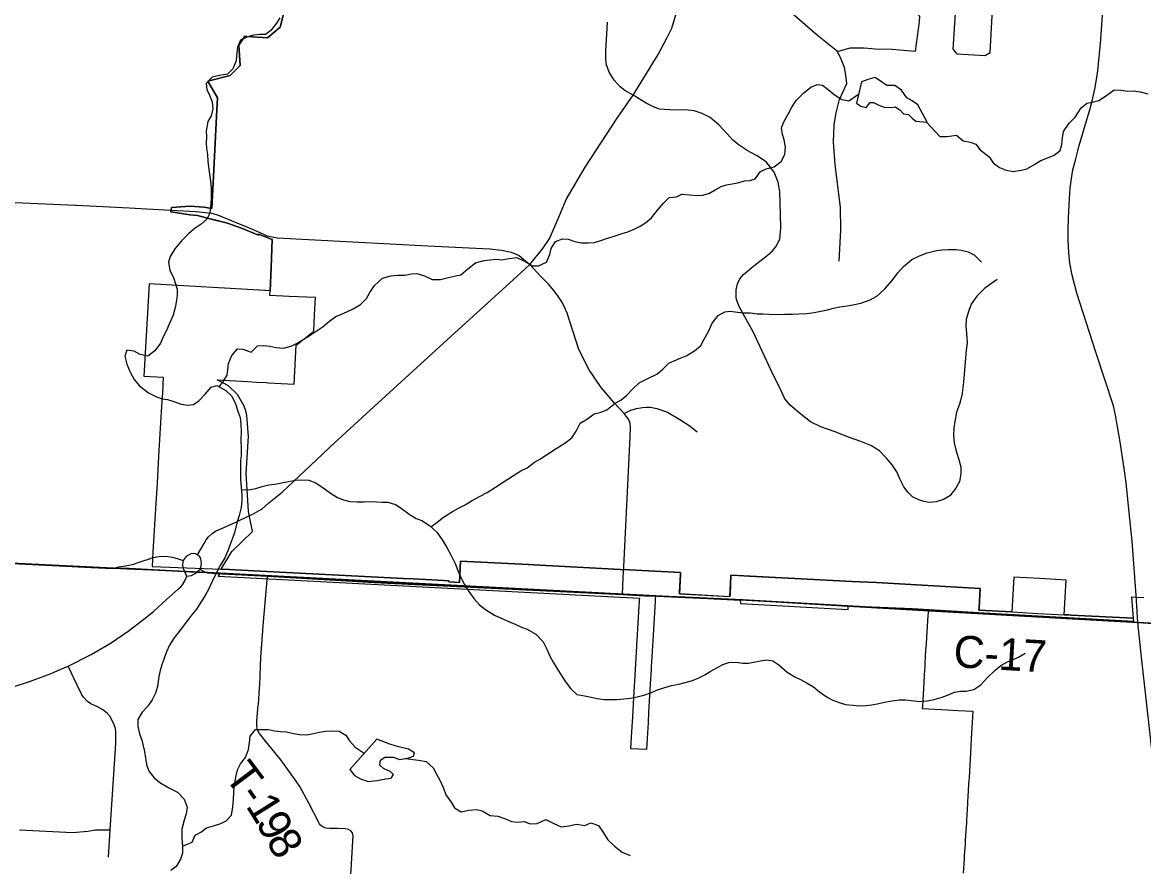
# Model space of a CAD drawing. Extents: x 114843 to 284848, y 317643 to 566895.
# Drawn here: x 248717 to 259211, y 417898 to 425802 of the extents above; entities that cross this region are included whole.
import ezdxf

# ---------------------------------------------------------------- set-up
doc = ezdxf.new("R2010")
doc.units = 0
for name, color, linetype in [('GM_X_City_Street', 7, 'Continuous'), ('GM_X_Corporation', 7, 'Continuous'), ('GM_X_County_Road', 7, 'Continuous'), ('GM_X_County_Road_Text', 7, 'Continuous'), ('GM_X_Minor_Lake', 7, 'Continuous'), ('GM_X_Minor_River', 7, 'Continuous'), ('GM_X_Township', 7, 'Continuous'), ('GM_X_Township_Road', 7, 'Continuous'), ('GM_X_Township_Road_Text', 7, 'Continuous'), ('GM_X_US_Route', 7, 'Continuous')]:
    doc.layers.add(name, color=color, linetype=linetype)

msp = doc.modelspace()

# ---------------------------------------------------------------- linework, layer by layer
at = {"layer": 'GM_X_City_Street'}
for p, q in [((257430, 425549), (257479, 426347)), ((257776, 425521), (257816, 426247)), ((254333, 420444), (254340, 420605))]:
    msp.add_line(p, q, dxfattribs=at)
for points in [[(256360, 423567), (256378, 423856), (256373, 424068), (256323, 424472), (256308, 424680), (256315, 424846), (256333, 424956), (256366, 425080), (256434, 425230), (256425, 425309), (256411, 425381), (256380, 425457), (256347, 425530), (256159, 425680), (255926, 425881), (255799, 425993), (255773, 426034), (255742, 426111)], [(255926, 425881), (255994, 425933), (256032, 425944), (256150, 425938), (256249, 425934), (256397, 425925), (256623, 425913), (256968, 425885), (257094, 425879), (257112, 425860), (257111, 425808), (257072, 425532)], [(254432, 425122), (254357, 425164), (254312, 425199), (254255, 425261), (254210, 425336), (254182, 425414), (254177, 425471), (254178, 425534), (254194, 425803)], [(256347, 425530), (256464, 425565), (256596, 425565), (256699, 425556), (256853, 425551), (257072, 425532)], [(257430, 425549), (257462, 425509), (257727, 425493), (257776, 425521)], [(257841, 423394), (257725, 423314), (257650, 423240), (257598, 423164), (257571, 423095), (257551, 423021), (257546, 422959), (257552, 422893), (257560, 422799), (257549, 422734), (257530, 422512), (257524, 422434), (257509, 422310), (257488, 422227), (257461, 422153), (257444, 422065), (257435, 422003), (257432, 421934), (257439, 421864), (257452, 421801), (257479, 421718), (257501, 421641), (257501, 421574), (257489, 421504), (257455, 421441), (257418, 421397), (257397, 421368), (257339, 421336), (257270, 421313), (257208, 421306), (257153, 421317), (257106, 421331), (257049, 421359), (257006, 421400), (256967, 421452), (256929, 421528), (256901, 421594), (256858, 421660), (256800, 421726), (256738, 421791), (256658, 421839), (256563, 421879), (256450, 421918), (256316, 421973), (256191, 422015), (256092, 422063), (255986, 422145), (255904, 422218), (255854, 422279), (255801, 422392), (255743, 422503), (255706, 422584), (255556, 422904), (255432, 423129), (255413, 423174), (255398, 423219), (255396, 423297), (255410, 423355), (255431, 423401), (255466, 423442), (255563, 423523), (255687, 423618), (255733, 423661), (255769, 423702), (255807, 423773), (255816, 423876), (255814, 424004), (255807, 424219), (255792, 424307), (255752, 424400), (255679, 424495), (255588, 424556), (255501, 424603), (255425, 424651), (255366, 424699), (255315, 424757), (255235, 424842), (255154, 424913), (255079, 424950), (255004, 424974), (254921, 424984), (254860, 424981), (254774, 424982), (254680, 424991), (254623, 425013), (254556, 425047), (254432, 425122)], [(254340, 420605), (254345, 420706), (254383, 421473), (254405, 421920), (254407, 422010), (254405, 422048), (254396, 422074), (254384, 422097), (254369, 422115), (254349, 422139), (254259, 422236), (254133, 422384), (254022, 422548), (253925, 422740), (253816, 423081), (253773, 423175), (253735, 423234), (253695, 423290), (253642, 423351), (253567, 423427), (253466, 423536)], [(254349, 422139), (254412, 422170), (254466, 422186), (254520, 422195), (254557, 422198), (254596, 422198), (254654, 422188), (254754, 422153), (254870, 422084), (254968, 422023), (255034, 421970)]]:
    msp.add_lwpolyline(points, dxfattribs=at)
at = {"layer": 'GM_X_Corporation'}
for points in [[(251204, 426055), (251129, 425757), (251010, 425656), (250821, 425670), (250799, 425672), (250743, 425589), (250754, 425399), (250662, 425304), (250452, 425252), (250542, 425096), (250542, 425096), (250533, 424925), (250508, 424421), (250491, 424060), (250416, 424072), (250287, 424080), (250111, 424069), (250107, 424027), (250284, 423999), (250356, 423993), (250485, 423961), (250636, 423923), (250768, 423875), (250927, 423809), (250927, 423820), (250983, 423797), (251056, 423768), (251045, 423508), (251036, 423288), (251036, 423289), (251036, 423288), (250987, 423291), (249902, 423353), (249854, 422489), (250036, 422480), (250027, 422333), (250020, 422210), (250001, 421897), (249992, 421741), (249977, 421488), (249966, 421300), (249939, 420844), (249931, 420709), (250577, 420683), (250654, 420679), (250708, 420676), (251006, 420661), (252103, 420604), (252283, 420595), (252373, 420591), (252604, 420579), (252707, 420573), (252707, 420563), (252807, 420558), (252817, 420758), (253453, 420725), (253505, 420722), (254315, 420680), (254395, 420676), (254878, 420651), (254877, 420634), (254867, 420452), (255339, 420426), (255348, 420610), (255349, 420627), (255418, 420623), (255518, 420618), (256007, 420593), (256482, 420568), (256712, 420559), (257354, 420520), (257682, 420503), (257671, 420322), (257670, 420299), (257978, 420282), (258223, 420269), (258467, 420256), (258509, 420254), (258532, 420253), (259113, 420224), (259115, 420194), (257720, 420271), (257047, 420312), (256443, 420337), (255435, 420392), (254645, 420434), (250569, 420646), (250508, 420648), (249925, 420676), (249699, 420686), (247272, 420803)], [(259214, 420413), (259098, 420420), (259113, 420223), (258532, 420253), (258509, 420254), (258467, 420256), (258485, 420581), (258241, 420595), (257996, 420608), (257978, 420283), (257670, 420299), (257671, 420322), (257682, 420503), (257354, 420520), (256712, 420559), (256482, 420568), (256007, 420593), (255349, 420627), (255340, 420447), (255339, 420425), (254867, 420451), (254868, 420471), (254877, 420634), (254878, 420651), (254395, 420676), (254315, 420680), (253505, 420722), (253453, 420725), (252817, 420758), (252807, 420558), (252707, 420563), (252707, 420573), (252604, 420579), (252373, 420591), (252283, 420595), (252103, 420604), (251006, 420661), (250708, 420676), (250654, 420679), (250577, 420683), (250677, 420849), (250773, 420942), (250871, 421036), (250833, 421223), (250810, 421578), (250833, 421924), (250818, 422120), (250811, 422153), (250802, 422185), (250790, 422216), (250729, 422317), (250645, 422398), (250541, 422455), (250825, 422439), (250908, 422434), (250994, 422429), (250997, 422429), (251016, 422428), (251262, 422415), (251279, 422781), (251445, 422911), (251452, 423065), (251459, 423226), (251459, 423227), (251299, 423233), (251213, 423237), (251034, 423245), (251036, 423288), (251045, 423508), (251056, 423768), (250983, 423797), (250927, 423820), (250927, 423809), (250768, 423875), (250636, 423923), (250515, 423953), (250486, 423961), (250356, 423993), (250284, 423999), (250165, 424019), (250107, 424027), (250111, 424069), (250287, 424080), (250416, 424072), (250491, 424060), (250508, 424421), (250533, 424925), (250542, 425096), (250542, 425096), (250452, 425252), (250662, 425304), (250754, 425399), (250743, 425589), (250799, 425672), (250821, 425670), (251010, 425656), (251129, 425757), (251204, 426055)], [(247272, 420803), (249699, 420686), (249925, 420676), (250508, 420648), (250569, 420646), (250549, 420617), (254492, 420411), (254491, 420390), (254469, 420017), (254453, 419742), (254437, 419481), (254426, 419299), (254415, 419114), (254408, 419005), (254561, 418996), (254564, 419048), (254570, 419148), (254576, 419247), (254581, 419347), (254587, 419447), (254596, 419606), (254604, 419743), (254606, 419766), (254611, 419866), (254617, 419965), (254623, 420065), (254642, 420382), (254643, 420403), (254645, 420434), (255435, 420392), (255438, 420360), (256445, 420305), (256447, 420337), (257047, 420312), (257194, 420302), (257193, 420273), (257191, 420249), (257178, 420044), (257175, 419984), (257171, 419924), (257168, 419864), (257164, 419804), (257162, 419762), (257161, 419744), (257157, 419684), (257154, 419624), (257150, 419564), (257144, 419455), (257140, 419395), (257139, 419379), (257197, 419375), (257257, 419372), (257317, 419369), (257377, 419365), (257471, 419360), (257613, 419352), (257610, 419296), (257601, 419149), (257598, 419093), (257594, 419029), (257591, 418969), (257587, 418905), (257584, 418849), (257580, 418789), (257577, 418730), (257575, 418703), (257573, 418670), (257570, 418610), (257566, 418550), (257564, 418507), (257563, 418490), (257560, 418432), (257553, 418332), (257552, 418310), (257547, 418232), (257542, 418142), (257540, 418109), (257537, 418072), (257533, 418003), (257531, 417968), (257523, 417836)]]:
    msp.add_lwpolyline(points, dxfattribs=at)
at = {"layer": 'GM_X_County_Road'}
for p, q in [((254552, 420433), (254660, 420429)), ((259158, 420182), (259145, 420390)), ((256447, 420337), (257206, 420293)), ((257206, 420293), (259104, 420185)), ((259104, 420185), (259158, 420182)), ((259158, 420182), (260820, 420088))]:
    msp.add_line(p, q, dxfattribs=at)
for points in [[(259145, 420390), (259144, 420395), (259103, 420946), (259077, 421212), (259049, 421492), (259033, 421604), (258993, 421874), (258961, 422053), (258948, 422126), (258928, 422212), (258765, 422713), (258585, 423268), (258542, 423435), (258521, 423547), (258510, 423647), (258504, 423763), (258505, 423863), (258508, 423972), (258517, 424150), (258523, 424250), (258536, 424340), (258549, 424423), (258576, 424526), (258609, 424648), (258711, 424996), (258732, 425079), (258756, 425176), (258779, 425323), (258808, 425601), (258832, 425955)], [(247216, 420803), (247269, 420800), (248939, 420720)], [(249917, 420784), (249932, 420789), (249972, 420798), (250022, 420803), (250077, 420801), (250122, 420796), (250174, 420780), (250222, 420763)], [(248939, 420720), (249362, 420699), (249563, 420690)], [(249563, 420690), (249620, 420704), (249679, 420714), (249746, 420725), (249818, 420750)], [(249818, 420750), (249829, 420753), (249917, 420784)], [(250222, 420763), (250216, 420732), (250217, 420713)], [(250217, 420713), (250218, 420708), (250223, 420689), (250233, 420663)], [(250257, 420616), (250301, 420623), (250329, 420638), (250347, 420650), (250351, 420653), (250380, 420684)], [(250380, 420684), (250410, 420664), (250425, 420658)], [(250233, 420663), (250235, 420659), (250257, 420616)], [(250425, 420658), (250450, 420647), (250584, 420640)], [(250584, 420640), (251012, 420618), (251750, 420573)], [(251750, 420573), (252008, 420558), (254333, 420444)], [(254333, 420444), (254487, 420437), (254541, 420434), (254552, 420433)], [(254660, 420429), (254921, 420417), (255417, 420395)], [(255417, 420395), (255460, 420394), (256447, 420337)], [(259499, 417134), (259449, 417720), (259317, 418743), (259194, 419831), (259158, 420182)]]:
    msp.add_lwpolyline(points, dxfattribs=at)
at = {"layer": 'GM_X_Minor_Lake'}
for points in [[(257186, 424868), (257098, 425030), (257044, 425068), (256996, 425096), (256946, 425168), (256882, 425210), (256809, 425212), (256737, 425262), (256695, 425286), (256631, 425268), (256571, 425246), (256523, 425047), (256563, 425019), (256613, 425005), (256651, 425053), (256683, 425053), (256733, 425027), (256782, 425009), (256850, 425006), (256886, 425010), (256928, 424982), (256964, 424946), (257012, 424940), (257046, 424904), (257080, 424878)], [(257080, 424878), (257186, 424868)], [(251783, 418808), (251825, 418750), (251880, 418718), (251952, 418694), (252036, 418704), (252118, 418719), (252168, 418725), (252190, 418759), (252158, 418787), (252096, 418817), (252062, 418847), (252070, 418893), (252110, 418921), (252188, 418923), (252250, 418899), (252334, 418915), (252376, 418933), (252386, 418963), (252332, 418997), (252238, 419019), (252156, 419043), (252034, 419091)], [(252034, 419091), (251783, 418808)]]:
    msp.add_lwpolyline(points, dxfattribs=at)
at = {"layer": 'GM_X_Minor_River'}
for points in [[(251128, 425846), (251094, 425794), (251042, 425726), (250992, 425688), (250939, 425688), (250879, 425683), (250819, 425665), (250757, 425635), (250729, 425571)], [(250729, 425571), (250723, 425519), (250717, 425441), (250687, 425367), (250637, 425318), (250561, 425306), (250493, 425290), (250437, 425230), (250443, 425174), (250469, 425122), (250493, 425058), (250499, 424993), (250483, 424927), (250453, 424873), (250437, 424787), (250439, 424731), (250437, 424671), (250441, 424621), (250448, 424565), (250452, 424500), (250468, 424380), (250476, 424314), (250484, 424250), (250484, 424162), (250482, 424104), (250470, 424017), (250442, 423961), (250390, 423913), (250334, 423875), (250274, 423825), (250206, 423758), (250144, 423682), (250100, 423610), (250084, 423556), (250098, 423478), (250132, 423414), (250148, 423364), (250164, 423305), (250166, 423247), (250158, 423197), (250146, 423133), (250128, 423061), (250092, 422975), (250066, 422917), (250034, 422858), (250008, 422798), (249958, 422726), (249890, 422676), (249820, 422694), (249764, 422724), (249694, 422734), (249676, 422678), (249694, 422603), (249726, 422527), (249762, 422459), (249812, 422399), (249896, 422335), (249971, 422297), (250025, 422277), (250075, 422271), (250143, 422249), (250203, 422227), (250265, 422217), (250317, 422225), (250369, 422260), (250429, 422322), (250485, 422388), (250536, 422402), (250622, 422356), (250676, 422302), (250712, 422232), (250736, 422154), (250756, 422102), (250762, 422042), (250764, 421967), (250762, 421901), (250765, 421805), (250763, 421747), (250759, 421697), (250759, 421525), (250763, 421448), (250771, 421376), (250771, 421326), (250763, 421260), (250745, 421184), (250725, 421114), (250701, 421023), (250679, 420965), (250661, 420913), (250641, 420855), (250611, 420789), (250569, 420717), (250521, 420626), (250489, 420562), (250463, 420500), (250427, 420436), (250393, 420384), (250345, 420309), (250299, 420253), (250263, 420201), (250193, 420111)], [(255958, 425071), (256030, 425143), (256096, 425195), (256156, 425221), (256206, 425213), (256260, 425173), (256314, 425127), (256387, 425079), (256451, 425069), (256543, 425129)], [(257179, 424868), (257305, 424734), (257373, 424734), (257459, 424746), (257521, 424694), (257589, 424680), (257642, 424662), (257680, 424610), (257766, 424542), (257802, 424488), (257862, 424444), (257926, 424420), (257990, 424406), (258069, 424418), (258119, 424430), (258199, 424478), (258249, 424508), (258321, 424538), (258375, 424559), (258429, 424603), (258447, 424659), (258451, 424721), (258461, 424781), (258513, 424857), (258571, 424916), (258627, 425002), (258679, 425046), (258731, 425056), (258793, 425072), (258853, 425110), (258936, 425172), (258998, 425169), (259064, 425159), (259114, 425161), (259178, 425151), (259250, 425133)], [(250559, 422390), (250594, 422434), (250634, 422498), (250640, 422550), (250646, 422607), (250676, 422683), (250730, 422747), (250780, 422743), (250858, 422715), (250916, 422773), (250978, 422777), (251034, 422771), (251090, 422758), (251165, 422752), (251239, 422774), (251289, 422800), (251345, 422832), (251409, 422874), (251467, 422910), (251533, 422955), (251595, 423007), (251651, 423047), (251703, 423069), (251753, 423091), (251813, 423119), (251880, 423161), (251938, 423218), (251968, 423274), (252012, 423338), (252088, 423406), (252164, 423430), (252228, 423434), (252296, 423436), (252358, 423447), (252410, 423451), (252481, 423429), (252553, 423395), (252629, 423395), (252705, 423413), (252759, 423427), (252819, 423437), (252885, 423495), (252959, 423552), (253039, 423572), (253094, 423580), (253148, 423584), (253202, 423580), (253274, 423590), (253342, 423602), (253414, 423570), (253490, 423524), (253549, 423524), (253621, 423558), (253653, 423629), (253665, 423685), (253705, 423751), (253773, 423775), (253825, 423773), (253887, 423751), (253951, 423739), (254015, 423737), (254071, 423741), (254121, 423758), (254184, 423778), (254246, 423796), (254330, 423824), (254384, 423840), (254442, 423866), (254494, 423892), (254548, 423924), (254606, 423973), (254662, 424043), (254718, 424111), (254770, 424161), (254838, 424169), (254889, 424195), (254961, 424187), (255031, 424182), (255081, 424184), (255141, 424200), (255201, 424234), (255257, 424264), (255307, 424282), (255359, 424292), (255413, 424300), (255474, 424320), (255524, 424322), (255576, 424337), (255624, 424407), (255678, 424431), (255752, 424449), (255820, 424501), (255852, 424565), (255858, 424638), (255848, 424702), (255832, 424752), (255822, 424816), (255844, 424872), (255884, 424942), (255918, 425008), (255958, 425071)], [(252539, 421079), (252599, 421122), (252657, 421168), (252743, 421222), (252799, 421253), (252861, 421285), (252921, 421321), (253003, 421367), (253068, 421401), (253144, 421449), (253208, 421492), (253260, 421524), (253314, 421560), (253382, 421602), (253442, 421632), (253510, 421684), (253560, 421713), (253622, 421753), (253714, 421813), (253793, 421861), (253859, 421913), (253899, 421976), (253937, 422050), (254005, 422090), (254067, 422136), (254135, 422152), (254187, 422174), (254265, 422237), (254319, 422265), (254373, 422311), (254425, 422365), (254491, 422427), (254570, 422467), (254654, 422508), (254708, 422552), (254768, 422610), (254868, 422656), (254930, 422680), (255008, 422726), (255066, 422777), (255096, 422829), (255138, 422907), (255174, 422985), (255228, 423059), (255292, 423092), (255342, 423098), (255411, 423090), (255467, 423084), (255533, 423082), (255593, 423074), (255647, 423072), (255703, 423070), (255779, 423068), (255854, 423070), (255922, 423070), (255984, 423072), (256058, 423077), (256126, 423085), (256190, 423097), (256252, 423111), (256310, 423125), (256368, 423139), (256437, 423149), (256491, 423157), (256563, 423173), (256651, 423204), (256715, 423240), (256789, 423308), (256859, 423386), (256911, 423456), (256963, 423517), (257041, 423581), (257113, 423617), (257184, 423645), (257272, 423665), (257322, 423673), (257382, 423677), (257452, 423676), (257502, 423670), (257570, 423654), (257624, 423626), (257695, 423558)], [(250766, 421424), (250853, 421430), (250903, 421439), (250961, 421457), (251025, 421471), (251079, 421479), (251146, 421491), (251208, 421503), (251274, 421515), (251326, 421519), (251398, 421515), (251462, 421491), (251540, 421437), (251601, 421395), (251667, 421353), (251723, 421333), (251781, 421317), (251851, 421312), (251915, 421314), (251977, 421316), (252030, 421314), (252082, 421310), (252136, 421310), (252210, 421288), (252262, 421254), (252336, 421198), (252402, 421158), (252457, 421138), (252527, 421090), (252597, 421028), (252653, 420948), (252691, 420884), (252729, 420812), (252766, 420736), (252792, 420671), (252824, 420597), (252856, 420539), (252894, 420473), (252942, 420407), (252994, 420349), (253050, 420305), (253137, 420253), (253197, 420223), (253275, 420189), (253329, 420167), (253389, 420141), (253441, 420121), (253522, 420075), (253590, 420001), (253626, 419933), (253654, 419869), (253686, 419811), (253720, 419755), (253766, 419681), (253799, 419629), (253851, 419563), (253907, 419509), (253961, 419499), (254041, 419483), (254095, 419471), (254161, 419463), (254220, 419461), (254278, 419463), (254346, 419467), (254410, 419475), (254472, 419487), (254534, 419503), (254604, 419527), (254662, 419552), (254731, 419576), (254791, 419592), (254861, 419606), (254919, 419622), (254989, 419640), (255047, 419666), (255105, 419694), (255155, 419723), (255217, 419759), (255273, 419789), (255328, 419809), (255394, 419811), (255460, 419803), (255514, 419803), (255624, 419825), (255680, 419835), (255740, 419824), (255796, 419786), (255875, 419719), (255947, 419673), (255999, 419649), (256061, 419616), (256121, 419582), (256179, 419535), (256250, 419485), (256302, 419457), (256370, 419430), (256422, 419416), (256492, 419408), (256548, 419404), (256608, 419406), (256667, 419412)], [(250193, 420111), (250139, 420041), (250093, 419970), (250065, 419908), (250043, 419850), (250021, 419788), (250005, 419734), (249995, 419678), (249981, 419584), (249963, 419523), (249933, 419459), (249891, 419401), (249839, 419345), (249797, 419275), (249797, 419209), (249813, 419142), (249835, 419082), (249847, 419030), (249861, 418976), (249869, 418914), (249881, 418840), (249904, 418788), (249950, 418728), (250004, 418684), (250088, 418636), (250168, 418596), (250232, 418528), (250259, 418454), (250251, 418392), (250231, 418331), (250209, 418249), (250209, 418169), (250215, 418079), (250215, 418025), (250197, 417967), (250157, 417898), (250107, 417862)], [(256667, 419412), (256733, 419424), (256785, 419438), (256837, 419448), (256923, 419460), (256983, 419460), (257059, 419450), (257117, 419445), (257184, 419449), (257250, 419461), (257316, 419481), (257374, 419503), (257440, 419531), (257498, 419541), (257550, 419539), (257622, 419557), (257686, 419600), (257744, 419662), (257821, 419738), (257875, 419782), (257931, 419812), (257989, 419838), (258039, 419860), (258101, 419895)], [(250214, 418089), (250305, 418127), (250333, 418193), (250387, 418219), (250441, 418262), (250505, 418278), (250575, 418300), (250625, 418326), (250675, 418380), (250687, 418458), (250693, 418526), (250695, 418592), (250699, 418645), (250707, 418699), (250717, 418751), (250729, 418803), (250757, 418859), (250805, 418919), (250833, 418995), (250843, 419060), (250849, 419120), (250899, 419180), (250965, 419182), (251021, 419182), (251076, 419168), (251132, 419164), (251188, 419158), (251254, 419144), (251312, 419134), (251380, 419130), (251440, 419143), (251498, 419155), (251553, 419167), (251619, 419169), (251683, 419165), (251743, 419127), (251777, 419075), (251831, 419015), (251917, 418960)], [(252303, 418909), (252423, 418895), (252497, 418881), (252561, 418823), (252593, 418763), (252625, 418707), (252657, 418631), (252681, 418571), (252730, 418501), (252762, 418449), (252824, 418409), (252896, 418425), (252968, 418431), (253020, 418421), (253096, 418377), (253167, 418371), (253239, 418345), (253295, 418321), (253355, 418313), (253413, 418320), (253469, 418298), (253535, 418300), (253617, 418338), (253692, 418300), (253760, 418270), (253832, 418278), (253902, 418294), (253982, 418282), (254038, 418306), (254110, 418282), (254155, 418214), (254197, 418148), (254259, 418090), (254329, 418034), (254405, 418002)]]:
    msp.add_lwpolyline(points, dxfattribs=at)
at = {"layer": 'GM_X_Township'}
for points in [[(271446, 426073), (271110, 419516), (271111, 419492), (268405, 419666), (266574, 419773), (263064, 419969), (261172, 420071), (259157, 420184), (255459, 420396), (254920, 420420), (254539, 420437), (254486, 420440), (254332, 420447), (252007, 420561), (251011, 420620), (250449, 420650), (250350, 420655), (250234, 420661), (249713, 420689), (249562, 420692), (249361, 420702), (247267, 420803)], [(247267, 420803), (249361, 420702), (249562, 420692), (249713, 420689), (250234, 420661), (250350, 420655), (250449, 420650), (251011, 420620), (252007, 420561), (254332, 420447), (254486, 420440), (254539, 420437), (254920, 420420), (255459, 420396), (259157, 420184), (261172, 420071)]]:
    msp.add_lwpolyline(points, dxfattribs=at)
at = {"layer": 'GM_X_Township_Road'}
for points in [[(244934, 424294), (245144, 424284), (246330, 424230), (247025, 424197), (247578, 424169), (248193, 424136), (248649, 424116), (249214, 424092)], [(249214, 424092), (249219, 424092), (249716, 424065), (250103, 424045)], [(250103, 424045), (250344, 424032), (250487, 424015), (250543, 423999), (250762, 423911)], [(250762, 423911), (250772, 423907), (250884, 423860), (251009, 423803), (251103, 423784), (252512, 423711)], [(252512, 423711), (253091, 423681), (253201, 423670), (253292, 423651), (253366, 423618), (253466, 423536)], [(250936, 419570), (250938, 419596), (250948, 419858), (250974, 420189), (251012, 420618)], [(249524, 417986), (249537, 418242), (249581, 418906), (249591, 419047), (249592, 419167), (249588, 419191), (249576, 419225), (249538, 419303), (249510, 419334), (249471, 419364), (249419, 419394), (249358, 419421), (249327, 419444), (249288, 419483), (249272, 419507), (249230, 419595), (249146, 419775)], [(250925, 419409), (250926, 419414), (250936, 419570)], [(250996, 419070), (250936, 419144), (250915, 419184), (250910, 419222), (250911, 419261), (250925, 419409)], [(251560, 418258), (251549, 418260), (251529, 418269), (251509, 418282), (251497, 418297), (251397, 418493), (251314, 418647), (251279, 418698), (251135, 418897), (250996, 419070)], [(248689, 418243), (249188, 418216), (249328, 418230), (249402, 418241), (249537, 418242)], [(251737, 416954), (251769, 417598), (251794, 417868), (251811, 418138), (251814, 418185), (251807, 418214), (251791, 418234), (251768, 418245), (251740, 418251), (251667, 418253), (251590, 418254), (251560, 418258)]]:
    msp.add_lwpolyline(points, dxfattribs=at)
at = {"layer": 'GM_X_US_Route'}
msp.add_line((249069, 419742), (249146, 419775), dxfattribs=at)
for points in [[(253656, 423792), (253739, 423979), (253806, 424145), (253985, 424448), (254283, 424905), (254432, 425122), (254668, 425501), (254750, 425655), (254795, 425749), (254906, 426115), (254960, 426333), (254999, 426457), (255031, 426527), (255054, 426570), (255120, 426681), (256110, 427807), (256536, 428322), (256875, 428708), (257012, 428852), (257224, 429075), (257568, 429435), (257865, 429735), (258120, 429999)], [(251522, 421757), (251599, 421829), (252046, 422241), (252729, 422865), (253345, 423422), (253466, 423536), (253587, 423686), (253652, 423782), (253656, 423792)], [(250934, 421233), (250957, 421245), (251025, 421303), (251147, 421402), (251522, 421757)], [(250843, 421184), (250867, 421196), (250934, 421233)], [(250355, 420817), (250417, 420924), (250436, 420956), (250460, 420986), (250494, 421018), (250523, 421038), (250575, 421061), (250707, 421119), (250843, 421184)], [(250355, 420817), (250338, 420825), (250316, 420829), (250295, 420825), (250273, 420814), (250253, 420803), (250239, 420790), (250222, 420763)], [(250380, 420684), (250387, 420700), (250392, 420732), (250390, 420757), (250386, 420781), (250378, 420798), (250355, 420817)], [(250222, 420763), (250216, 420732), (250217, 420713)], [(250217, 420713), (250218, 420708), (250223, 420689), (250233, 420663)], [(250257, 420616), (250301, 420623), (250329, 420638), (250347, 420650), (250351, 420653), (250380, 420684)], [(249854, 420216), (249944, 420285), (250066, 420399), (250178, 420497), (250200, 420517), (250217, 420535), (250238, 420573), (250257, 420616)], [(250233, 420663), (250235, 420659), (250257, 420616)], [(249146, 419775), (249361, 419883), (249547, 419994), (249706, 420103), (249854, 420216)], [(247353, 418965), (247443, 419028), (247792, 419273), (247868, 419322), (247958, 419371), (248046, 419408), (248080, 419418), (248203, 419456), (248511, 419548), (248640, 419584), (248782, 419630), (248987, 419706), (249050, 419733), (249069, 419742)]]:
    msp.add_lwpolyline(points, dxfattribs=at)

# ---------------------------------------------------------------- texts
at = {"layer": 'GM_X_County_Road_Text'}
msp.add_text('C-17', height=300, rotation=356.6477, dxfattribs=at).set_placement((257426, 419766))
at = {"layer": 'GM_X_Township_Road_Text'}
for s, rotation, p in [('T', 306.8377, (250600, 418741)), ('-', 305.2723, (250733, 418563)), ('1', 302.1073, (250802, 418466)), ('9', 297.9275, (250897, 418315)), ('8', 300.3946, (250991, 418139))]:
    msp.add_text(s, height=300, rotation=rotation, dxfattribs=at).set_placement(p)

doc.saveas('drawing.dxf')
